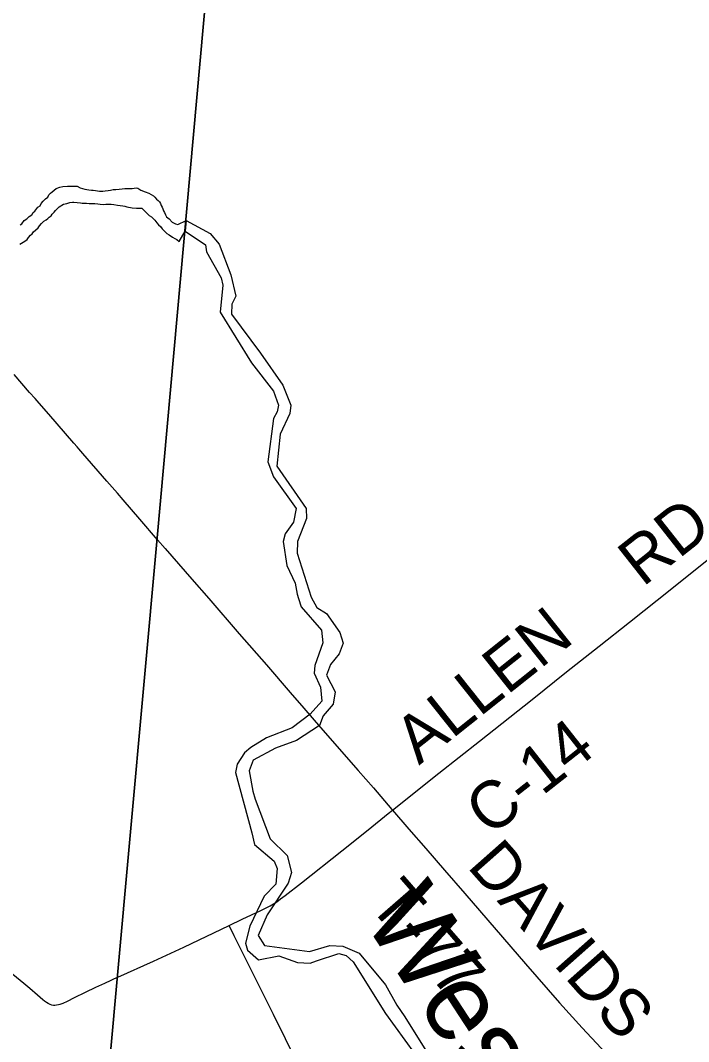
# Model space of a CAD drawing. Extents: x -49 to -8.2, y 9.4 to 23.5.
# Drawn here: x -42.664 to -42.263, y 15.359 to 15.973 of the extents above; entities that cross this region are included whole.
import ezdxf

# ---------------------------------------------------------------- set-up
doc = ezdxf.new("R2010")
doc.units = 0
for name, color, linetype in [('GM_X_Adjacent_County', 7, 'Continuous'), ('GM_X_County_Road', 7, 'Continuous'), ('GM_X_County_Road_Text', 7, 'Continuous'), ('GM_X_Minor_River', 7, 'Continuous'), ('GM_X_Minor_River_Text', 7, 'Continuous'), ('GM_X_Township', 7, 'Continuous'), ('GM_X_Township_Road', 7, 'Continuous'), ('GM_X_Township_Road_Text', 7, 'Continuous')]:
    doc.layers.add(name, color=color, linetype=linetype)

msp = doc.modelspace()

# ---------------------------------------------------------------- linework, layer by layer
at = {"layer": 'GM_X_Adjacent_County'}
msp.add_lwpolyline([(-43.87916, 15.1984), (-43.71722, 15.18325), (-43.34335, 15.14825), (-43.16797, 15.13183), (-42.63454, 15.08208), (-42.60629, 15.39444), (-42.58215, 15.66156), (-42.54815, 16.03753), (-42.51639, 16.39726), (-42.4838, 16.7488), (-42.47792, 16.8137), (-42.43066, 17.336), (-42.42346, 17.41553), (-42.40098, 17.66399), (-42.36067, 18.10983), (-42.33317, 18.41409), (-42.31158, 18.65287), (-42.27744, 19.0304), (-42.26242, 19.19658), (-42.18785, 20.02158)], dxfattribs=at)
at = {"layer": 'GM_X_County_Road'}
for points in [[(-42.44067, 15.49794), (-42.41273, 15.52011), (-42.38835, 15.53941), (-42.3567, 15.56455), (-42.33602, 15.58101), (-42.31649, 15.59641), (-42.29822, 15.6109), (-42.2727, 15.63125), (-42.2605, 15.64089), (-42.2338, 15.66226), (-42.21301, 15.67858), (-42.19357, 15.69409), (-42.13146, 15.74336), (-42.11442, 15.7569), (-42.09984, 15.76855), (-42.07806, 15.78611), (-42.03981, 15.81671)], [(-42.5387, 15.4287), (-42.53099, 15.4324), (-42.51972, 15.43766), (-42.51689, 15.43905), (-42.51419, 15.44049), (-42.51215, 15.44169), (-42.51023, 15.44295), (-42.50785, 15.44459), (-42.50518, 15.44658), (-42.49535, 15.45419), (-42.47099, 15.47351), (-42.45522, 15.48615), (-42.44316, 15.49596), (-42.44067, 15.49794)], [(-42.60576, 15.39758), (-42.58433, 15.40725), (-42.56601, 15.41559), (-42.5387, 15.4287)]]:
    msp.add_lwpolyline(points, dxfattribs=at)
at = {"layer": 'GM_X_Minor_River'}
msp.add_line((-42.56461, 15.85231), (-42.56518, 15.84581), dxfattribs=at)
for points in [[(-42.64918, 15.86531), (-42.64783, 15.86624), (-42.64723, 15.86775), (-42.64626, 15.86869), (-42.6451, 15.86962), (-42.64278, 15.87148), (-42.64047, 15.87239), (-42.63875, 15.87274), (-42.63589, 15.87288), (-42.63322, 15.87302), (-42.63131, 15.87298), (-42.63017, 15.87296), (-42.62828, 15.87197), (-42.62563, 15.87116), (-42.62316, 15.87074), (-42.62145, 15.87052), (-42.6205, 15.8705), (-42.61917, 15.87028), (-42.6167, 15.86986), (-42.61574, 15.87003), (-42.61479, 15.87001), (-42.61326, 15.87018), (-42.61154, 15.87033), (-42.6102, 15.8705), (-42.60848, 15.87085), (-42.60696, 15.87101), (-42.60486, 15.87116), (-42.60314, 15.87132), (-42.60142, 15.87148), (-42.60047, 15.87146), (-42.59951, 15.87145), (-42.59818, 15.87161), (-42.59703, 15.87159), (-42.59474, 15.87193), (-42.5936, 15.87172), (-42.59191, 15.87054), (-42.58926, 15.86954), (-42.58717, 15.86874), (-42.58566, 15.86795), (-42.58434, 15.86717), (-42.58341, 15.86639), (-42.58247, 15.86523), (-42.58154, 15.86426), (-42.5806, 15.86348), (-42.58005, 15.86252), (-42.57969, 15.86137), (-42.57913, 15.86041), (-42.57858, 15.85926), (-42.57822, 15.85811), (-42.57767, 15.85715), (-42.57712, 15.85581), (-42.57638, 15.85446), (-42.57488, 15.85329), (-42.57301, 15.85135), (-42.57112, 15.85036), (-42.5696, 15.84996), (-42.56461, 15.85229)], [(-42.66433, 15.84979), (-42.66337, 15.85034), (-42.662, 15.85241), (-42.66046, 15.85334), (-42.65891, 15.85464), (-42.65736, 15.85575), (-42.65657, 15.85707), (-42.6556, 15.85801), (-42.65385, 15.86026), (-42.65231, 15.86118), (-42.65171, 15.8625), (-42.65054, 15.86401), (-42.64918, 15.86531)], [(-42.65933, 15.84208), (-42.65816, 15.84359), (-42.65719, 15.84433), (-42.65641, 15.84546), (-42.65524, 15.84658), (-42.65369, 15.84788), (-42.65272, 15.84901), (-42.65155, 15.85051), (-42.65019, 15.85182), (-42.64884, 15.85274), (-42.64787, 15.85349), (-42.64691, 15.85423), (-42.64575, 15.85516), (-42.64516, 15.8561), (-42.64399, 15.85741), (-42.64321, 15.85835), (-42.64224, 15.85929), (-42.64088, 15.86059), (-42.63838, 15.86207), (-42.63646, 15.86261), (-42.63455, 15.86314), (-42.63302, 15.8633), (-42.63206, 15.86329), (-42.62807, 15.86302), (-42.62712, 15.86282), (-42.62616, 15.8628), (-42.62464, 15.86277), (-42.62293, 15.86255), (-42.62121, 15.86252), (-42.6195, 15.86248), (-42.61779, 15.86226), (-42.61627, 15.86204), (-42.61455, 15.86201), (-42.61283, 15.86217), (-42.61131, 15.86214), (-42.60979, 15.86212), (-42.60808, 15.86189), (-42.60599, 15.86148), (-42.60428, 15.86125), (-42.60275, 15.86104), (-42.60142, 15.86101), (-42.60028, 15.86061), (-42.59706, 15.85998), (-42.59458, 15.85974), (-42.5923, 15.8597), (-42.59134, 15.85968), (-42.58984, 15.85832), (-42.58853, 15.85697), (-42.58685, 15.85541), (-42.58553, 15.85444), (-42.58459, 15.85366), (-42.58347, 15.85249), (-42.58235, 15.85095), (-42.58123, 15.84979), (-42.58011, 15.84863), (-42.57899, 15.84727), (-42.57768, 15.84592), (-42.57618, 15.84456), (-42.57486, 15.84377), (-42.57279, 15.84221), (-42.57148, 15.84142), (-42.57034, 15.84083), (-42.56884, 15.83966), (-42.5652, 15.84581)], [(-42.56461, 15.85231), (-42.55014, 15.8445), (-42.5449, 15.83817), (-42.53772, 15.81965), (-42.53483, 15.80688), (-42.53717, 15.80196), (-42.53744, 15.79607), (-42.52005, 15.77268), (-42.50661, 15.75333), (-42.50163, 15.7413), (-42.50226, 15.73636), (-42.50811, 15.72388), (-42.51006, 15.70471), (-42.49251, 15.67922), (-42.49239, 15.67314), (-42.49769, 15.65932), (-42.49796, 15.65248), (-42.48955, 15.62596), (-42.48601, 15.61984), (-42.48036, 15.61616), (-42.47233, 15.60466), (-42.47032, 15.59837), (-42.47268, 15.59193), (-42.47788, 15.58553), (-42.48024, 15.57909), (-42.47504, 15.56915), (-42.47628, 15.56156), (-42.48225, 15.55459), (-42.48441, 15.54892), (-42.49839, 15.53976), (-42.51099, 15.53516), (-42.52437, 15.5279), (-42.52673, 15.52165), (-42.5246, 15.50927), (-42.52314, 15.5045), (-42.51412, 15.48082), (-42.50398, 15.47063), (-42.50126, 15.46052), (-42.50342, 15.45409), (-42.51601, 15.43503), (-42.52129, 15.42255), (-42.51756, 15.41661), (-42.49044, 15.41306), (-42.47824, 15.41653), (-42.47045, 15.41625), (-42.46062, 15.41196), (-42.4449, 15.39296), (-42.43802, 15.38071), (-42.43316, 15.37381), (-42.41248, 15.34069)], [(-42.56518, 15.84581), (-42.55308, 15.83769), (-42.55237, 15.8335), (-42.54363, 15.81781), (-42.54254, 15.81343), (-42.54426, 15.79729), (-42.52544, 15.76685), (-42.51216, 15.74978), (-42.50904, 15.74138), (-42.51004, 15.7374), (-42.51218, 15.73325), (-42.51553, 15.70724), (-42.51222, 15.69827), (-42.49859, 15.67929), (-42.50021, 15.67095), (-42.50504, 15.66397), (-42.50624, 15.65942), (-42.50414, 15.64495), (-42.49914, 15.63444), (-42.49789, 15.62777), (-42.49716, 15.6251), (-42.49551, 15.62014), (-42.48333, 15.60612), (-42.48248, 15.59851), (-42.48739, 15.58488), (-42.48764, 15.58032), (-42.48394, 15.57191), (-42.48309, 15.56354), (-42.49003, 15.55563), (-42.50096, 15.5474), (-42.51642, 15.54149), (-42.5258, 15.53552), (-42.52964, 15.53233), (-42.5339, 15.52553), (-42.53491, 15.5206), (-42.52509, 15.48437), (-42.52347, 15.47732), (-42.51181, 15.4673), (-42.50997, 15.46291), (-42.51084, 15.45341), (-42.51777, 15.44627), (-42.52635, 15.42831), (-42.52894, 15.41807), (-42.52785, 15.41388), (-42.52108, 15.40809), (-42.5089, 15.41043), (-42.49774, 15.40631), (-42.49014, 15.40603), (-42.48633, 15.40731), (-42.47279, 15.41172), (-42.46843, 15.41053), (-42.4643, 15.40687), (-42.44492, 15.37566), (-42.42156, 15.34364)], [(-42.66455, 15.83799), (-42.66262, 15.83929), (-42.66108, 15.84021), (-42.66011, 15.84096), (-42.65933, 15.84208)]]:
    msp.add_lwpolyline(points, dxfattribs=at)
at = {"layer": 'GM_X_Township'}
for points in [[(-40.58818, 17.12439), (-40.73433, 17.12609), (-41.0788, 17.13706), (-41.35732, 17.15149), (-41.42352, 17.15606), (-41.91904, 17.28606), (-42.42346, 17.41553), (-42.43066, 17.336), (-42.47792, 16.8137), (-42.4838, 16.7488), (-42.51639, 16.39726), (-42.54815, 16.03753), (-42.58215, 15.66156), (-42.60629, 15.39444), (-42.63454, 15.08208), (-42.5793, 15.07686), (-42.34431, 15.05466), (-41.42871, 14.96816), (-41.35642, 14.96138), (-41.04989, 14.93259), (-40.85025, 14.91381), (-40.65011, 14.89497)], [(-44.11998, 17.3857), (-43.53715, 17.34141), (-43.31353, 17.32442), (-43.02931, 17.30282), (-42.85688, 17.09189), (-42.79924, 17.13787), (-42.75124, 17.07853), (-42.68963, 17.00236), (-42.51339, 16.78539), (-42.4838, 16.7488), (-42.51639, 16.39726), (-42.54815, 16.03753), (-42.58215, 15.66156), (-42.60629, 15.39444), (-42.63454, 15.08208), (-43.16797, 15.13183), (-43.34335, 15.14825), (-43.71722, 15.18325), (-43.87916, 15.1984)]]:
    msp.add_lwpolyline(points, dxfattribs=at)
at = {"layer": 'GM_X_Township_Road'}
for points in [[(-42.5819, 15.66046), (-42.59252, 15.67284), (-42.60245, 15.68438), (-42.60589, 15.68839), (-42.60753, 15.69025), (-42.61223, 15.69563), (-42.62666, 15.71231), (-42.62916, 15.71507), (-42.63021, 15.71621), (-42.63222, 15.71857), (-42.64727, 15.73595), (-42.653, 15.74251), (-42.65545, 15.74531), (-42.65876, 15.74901), (-42.66811, 15.75982)], [(-42.5819, 15.66046), (-42.57726, 15.65522), (-42.56116, 15.63683), (-42.55097, 15.62509), (-42.5327, 15.60391), (-42.51633, 15.58519), (-42.50209, 15.56874), (-42.49399, 15.55931), (-42.48381, 15.54757), (-42.46135, 15.52179), (-42.45208, 15.51131), (-42.44098, 15.49832), (-42.44067, 15.49794)], [(-42.44067, 15.49794), (-42.43076, 15.48661), (-42.42057, 15.47488), (-42.40941, 15.46194), (-42.39724, 15.4478), (-42.36061, 15.40551), (-42.34017, 15.38209), (-42.32657, 15.36716), (-42.29799, 15.33643)], [(-42.46706, 15.21862), (-42.45617, 15.23201), (-42.45229, 15.23687), (-42.45055, 15.23946), (-42.44983, 15.24084), (-42.44928, 15.24229), (-42.44897, 15.2438), (-42.4489, 15.24533), (-42.44908, 15.24686), (-42.44947, 15.24836), (-42.45063, 15.25125), (-42.46171, 15.27352), (-42.47075, 15.29159), (-42.48387, 15.31804), (-42.4977, 15.34588), (-42.5122, 15.37512), (-42.52681, 15.4043), (-42.53579, 15.4224), (-42.5385, 15.42827), (-42.5387, 15.4287)], [(-42.60576, 15.39758), (-42.61377, 15.39378), (-42.61911, 15.39128), (-42.62527, 15.38831), (-42.63199, 15.38508), (-42.63615, 15.38297), (-42.6387, 15.38183), (-42.64065, 15.38111), (-42.64143, 15.38091), (-42.64254, 15.3807), (-42.64352, 15.38058), (-42.64446, 15.38066), (-42.64536, 15.38082), (-42.64638, 15.38119), (-42.64757, 15.38172), (-42.64855, 15.3823), (-42.64973, 15.38315), (-42.6508, 15.38399), (-42.65409, 15.38685), (-42.65856, 15.39071), (-42.66214, 15.39369), (-42.67313, 15.40284)]]:
    msp.add_lwpolyline(points, dxfattribs=at)

# ---------------------------------------------------------------- texts
at = {"layer": 'GM_X_County_Road_Text'}
for s, rotation, p in [('RD', 38.23448, (-42.29022, 15.63168)), ('ALLEN', 38.49687, (-42.42468, 15.5247)), ('C-14', 38.23336, (-42.38207, 15.48153))]:
    msp.add_text(s, height=0.028409, rotation=rotation, dxfattribs=at).set_placement(p)
at = {"layer": 'GM_X_Minor_River_Text'}
msp.add_text('West', height=0.047361, rotation=303.13758, dxfattribs=at).set_placement((-42.45924, 15.43297))
at = {"layer": 'GM_X_Township_Road_Text'}
for s, rotation, p in [('DAVIDS', 311.47988, (-42.39634, 15.46397)), ('T-77', 311.01832, (-42.45583, 15.44095))]:
    msp.add_text(s, height=0.028409, rotation=rotation, dxfattribs=at).set_placement(p)

doc.saveas('drawing.dxf')
